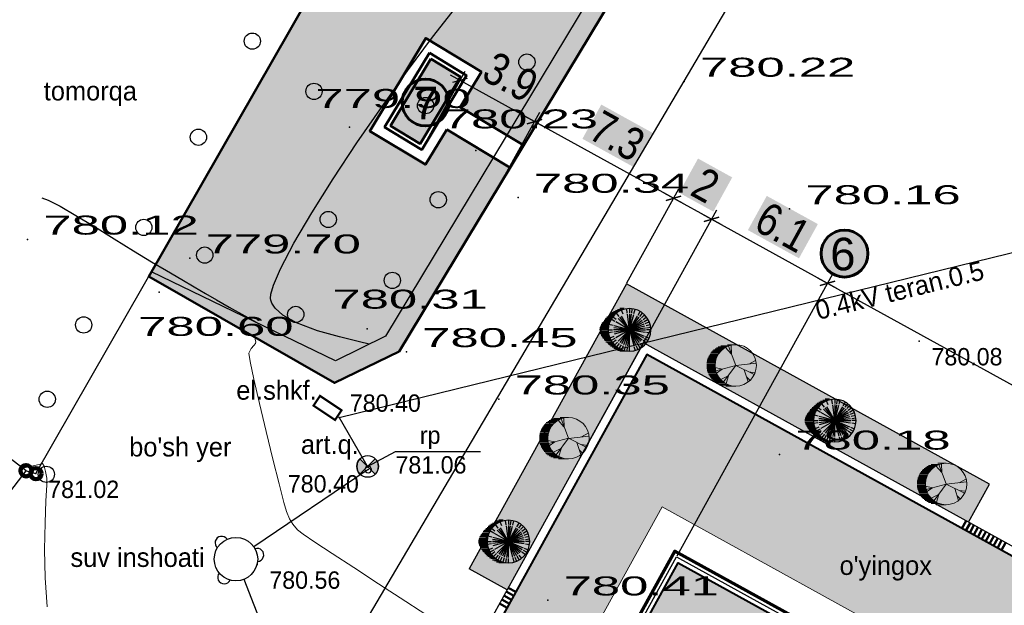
# Model space of a CAD drawing. Header units: millimetres. Extents: x -257011 to 237647566, y 2784933 to 6706507.
# Tile 323 of 451: x 9220660 to 9266027, y 5815369 to 5842347. Entities that reach past the tile are written whole.
import ezdxf

# ---------------------------------------------------------------- set-up
doc = ezdxf.new("R2010")
doc.units = ezdxf.units.MM
doc.header["$LTSCALE"] = 1000
doc.header["$PDMODE"] = 32
doc.header["$PDSIZE"] = 0.3
doc.linetypes.add('ACAD_ISO02W100', pattern=[15, 12, -3])
doc.linetypes.add('Контура низ откосов  Штриховая 0.1-0.5 - - - - - - -', pattern=[0.6, 0.1, -0.5])
for name, color, linetype in [('(002) Рамка', 7, 'Continuous'), ('(003) Пункты', 7, 'Continuous'), ('(004) Точки рельефа', 7, 'Continuous'), ('(007) Здания', 7, 'Continuous'), ('(014) Водопровод', 5, 'ИК_Водопровод -------в--------'), ('(016) Кабель', 1, 'Continuous'), ('(022) Возд. Линии', 7, 'Continuous'), ('(028) Гидротехн.', 7, 'Continuous'), ('(031) Горизонтали', 42, 'Continuous'), ('(035) Откосы', 7, 'Continuous'), ('(037) Контуры', 7, 'Continuous'), ('(038) Деревья', 7, 'Continuous'), ('(040) Ограда', 7, 'Continuous'), ('TREE', 74, 'Continuous'), ('Отметка', 7, 'Continuous'), ('Пикет', 7, 'Continuous')]:
    doc.layers.add(name, color=color, linetype=linetype)
doc.layers.add('(032) Горизонтали утолщенные', color=32, linetype='Continuous', lineweight=30)
doc.layers.add('Ф А С А Д', color=250, linetype='Continuous', lineweight=15)
doc.styles.add('ATTR', font='romans.shx', dxfattribs={"width": 0.8, "height": 0.470416})
doc.styles.add('BM-431', font='txt')
doc.styles.add('Bm431', font='txt')
doc.styles.add('D-431', font='txt', dxfattribs={"width": 2})
doc.styles.add('Roman', font='romans')
doc.styles.add('S', font='txtwr', dxfattribs={"oblique": 15})
doc.styles.get("Standard").update_dxf_attribs({"font": 'ARIALN.TTF'})
doc.styles.add('Фарход', font='ARIALN.TTF')
doc.linetypes.add('KANALIS_K', pattern='A,1,["<",Standard,S=1.8,R=0,X=-0.9,Y=-0.9],3,-1,["К",Standard,S=1.8,R=0,X=-0.9,Y=-0.9],-1,10', length=16)
doc.linetypes.add('ИК_Водопровод -------в--------', pattern='A,9,-0.6,["В",Standard,S=1.2,R=0,X=0,Y=-0.6],-1.2', length=10.8)
doc.linetypes.add('ИК_Э_КАБ_НН', pattern='A,8,-2,["<",Standard,S=1,R=0,X=0,Y=-0.5],8,[">",Standard,S=1,R=0,X=-0.5,Y=-0.5],-2', length=20)
doc.linetypes.add('ОГРАДА_V_ПРОВ', pattern='A,2.5,["v",Standard,S=1,R=0,X=0,Y=0],5,["v",Standard,S=1,R=180,X=0,Y=0],2.5', length=10)
doc.linetypes.add('ОТКОСЫ_НЕУКР', pattern='A,0.5,["|",Standard,S=1.2,R=0,X=0,Y=-1.2],1,["|",Standard,S=0.5,R=0,X=0,Y=-0.5],0.5', length=2)
doc.dimstyles.new('ISO-25$0', dxfattribs={"dimtxt": 300, "dimasz": 200, "dimexe": 100, "dimexo": 300, "dimgap": 50, "dimtad": 1, "dimdec": 0, "dimtxsty": 'Фарход', "dimblk": 'OBLIQUE', "dimcen": 250, "dimclrd": 256, "dimclrt": 250, "dimadec": 0, "dimazin": 0, "dimtfac": 1, "dimtdec": 0, "dimtmove": 0, "dimatfit": 3, "dimldrblk": 'OBLIQUE', "dimfxl": 0, "dimlwd": -1, "dimarcsym": 0})

# ---------------------------------------------------------------- blocks, each defined once
blk = doc.blocks.new('d')
at = {"layer": '(038) Деревья', "color": 30}
blk.add_ellipse((0, 0), major_axis=(0.265, 0.265), ratio=1, start_param=5.497787, end_param=11.780972, dxfattribs=at)
blk = doc.blocks.new('I00110')
h = blk.add_hatch(color=7)
edge = h.paths.add_edge_path()
edge.add_line((0, 0), (-0.707, 0.707))
edge.add_arc((0, 0), 1, 135, 225)
edge.add_line((-0.707, -0.707), (0, 0))
edge = h.paths.add_edge_path()
edge.add_line((0, 0), (0.707, -0.707))
edge.add_arc((0, 0), 1, 315, 405)
edge.add_line((0.707, 0.707), (0, 0))
at = {"color": 7}
for points in [[(0, 0), (-0.707, 0.707, 0.414214), (-0.707, -0.707)], [(0, 0), (0.707, -0.707, 0.414214), (0.707, 0.707)]]:
    blk.add_lwpolyline(points, format="xyb", close=True, dxfattribs=at)
blk.add_lwpolyline([(0.015, 0), (0.015, 0)], dxfattribs=at)
blk.add_circle((0, 0), 1)
at = {"color": 4, "linetype": 'Continuous', "style": 'S', "oblique": 15}
blk.add_attdef('G', (1.384, 0.223), '', height=2, dxfattribs=at)
at = {"color": 4, "style": 'S', "oblique": 15}
blk.add_attdef('Z', (1.476, -2.301), '', height=2, dxfattribs=at)
blk = doc.blocks.new('GFBHFXJN')
at = {"layer": '(004) Точки рельефа', "color": 7, "linetype": 'ByBlock', "lineweight": -2}
for p in [(3700530.859, -1054108.063, 780.222), (3700515.442, -1054110.164, 779.896), (3700521.265, -1054111.241, 780.226), (3700523.206, -1054113.409, 780.336), (3700535.717, -1054113.934, 780.157), (3700500.607, -1054115.335, 780.124), (3700508.081, -1054116.205, 779.704), (3700506.667, -1054117.768, 780.598), (3700516.243, -1054119.457, 780.312), (3700518.062, -1054120.519, 780.447), (3700522.317, -1054122.7, 780.352), (3700535.25, -1054125.241, 780.176), (3700524.576, -1054131.959, 780.411)]:
    blk.add_point(p, dxfattribs=at)
at = {"layer": '(007) Здания', "linetype": 'ОГРАДА_V_ПРОВ', "elevation": 781.415}
blk.add_lwpolyline([(3700500.534, -1054125.995), (3700500.99, -1054126.128), (3700529.274, -1054076.74), (3700537.987, -1054060.081), (3700533.421, -1054057.527)], dxfattribs=at)
at = {"layer": '(007) Здания', "elevation": 781.415}
blk.add_lwpolyline([(3700485.217, -1054138.341), (3700488.903, -1054141.167), (3700500.534, -1054125.995), (3700496.849, -1054123.169)], dxfattribs=at)
at = {"layer": '(014) Водопровод'}
for points, elevation in [([(3700516.297, -1054125.944), (3700511.034, -1054129.506)], 780.404), ([(3700510.57, -1054130.997), (3700513.232, -1054137.81), (3700555.947, -1054166.209), (3700590.729, -1054184.578), (3700594.108, -1054183.039)], 780.555)]:
    blk.add_lwpolyline(points, dxfattribs=dict(at, elevation=elevation))
at = {"layer": '(014) Водопровод', "color": 0, "linetype": 'ByBlock'}
blk.add_circle((3700510.206, -1054130.066), 1, dxfattribs=at)
for centre, start, end in [((3700509.542, -1054129.318), 32.944, 230.1979), ((3700511.187, -1054129.872), 272.5668, 109.8206), ((3700509.664, -1054130.906), 138.5458, 335.7996)]:
    blk.add_arc(centre, 0.3, start, end, dxfattribs=at)
at = {"layer": '(016) Кабель', "linetype": 'ИК_Э_КАБ_НН', "elevation": 780.402}
for points in [[(3700514.963, -1054123.541), (3700592.816, -1054104.47), (3700593.736, -1054103.175)], [(3700514.963, -1054123.541), (3700516.284, -1054125.823)]]:
    blk.add_lwpolyline(points, dxfattribs=at)
at = {"layer": '(016) Кабель', "color": 0, "const_width": 0.1}
blk.add_lwpolyline([(3700514.771, -1054123.658), (3700513.779, -1054122.996), (3700514.078, -1054122.548), (3700515.07, -1054123.21)], close=True, dxfattribs=at)
at = {"layer": '(022) Возд. Линии', "color": 0, "elevation": 780.404, "flags": 128}
blk.add_lwpolyline([(3700516.272, -1054125.796), (3700517.558, -1054125.107), (3700521.474, -1054125.107)], dxfattribs=at)
at = {"layer": '(031) Горизонтали', "color": 42, "linetype": 'Continuous', "lineweight": 0}
for points, elevation in [([(3700511.075, -1054119.847), (3700511.108, -1054120.018), (3700511.114, -1054120.056), (3700511.101, -1054120.127), (3700511.034, -1054120.226), (3700510.908, -1054120.364), (3700510.801, -1054120.585), (3700510.859, -1054120.958), (3700511.035, -1054121.78), (3700511.292, -1054122.903), (3700511.596, -1054124.181), (3700511.908, -1054125.464), (3700512.194, -1054126.606), (3700512.416, -1054127.459), (3700512.539, -1054127.876), (3700512.676, -1054128.204), (3700512.818, -1054128.453), (3700513.043, -1054128.719), (3700513.294, -1054128.911), (3700513.84, -1054129.284), (3700514.634, -1054129.81), (3700515.629, -1054130.46), (3700516.778, -1054131.208), (3700518.034, -1054132.023), (3700519.35, -1054132.879)], 780.5), ([(3700500.373, -1054125.872), (3700501.143, -1054125.704), (3700501.293, -1054125.663), (3700501.372, -1054125.785), (3700501.433, -1054126.033), (3700501.491, -1054126.334), (3700501.487, -1054126.663), (3700501.45, -1054127.384), (3700501.407, -1054128.401), (3700501.385, -1054129.617), (3700501.409, -1054130.936), (3700501.506, -1054132.262)], 781)]:
    blk.add_lwpolyline(points, dxfattribs=dict(at, elevation=elevation))
at = {"layer": '(032) Горизонтали утолщенные', "color": 32, "linetype": 'Continuous', "lineweight": 30, "elevation": 780}
for points in [[(3700516.34, -1054120.171), (3700515.899, -1054120.052), (3700514.982, -1054119.828), (3700513.963, -1054119.547), (3700512.995, -1054119.186), (3700512.358, -1054118.827), (3700512.013, -1054118.509), (3700511.864, -1054118.272), (3700511.817, -1054118.145), (3700511.804, -1054118.067), (3700511.819, -1054117.863), (3700511.935, -1054117.445), (3700512.252, -1054116.7), (3700512.872, -1054115.515), (3700513.699, -1054114.109), (3700514.684, -1054112.545), (3700515.78, -1054110.89), (3700516.94, -1054109.209), (3700518.116, -1054107.567), (3700519.262, -1054106.028), (3700520.33, -1054104.658)], [(3700501.258, -1054113.422), (3700501.555, -1054113.527), (3700502.101, -1054113.814), (3700502.831, -1054114.237), (3700503.681, -1054114.75), (3700504.587, -1054115.307), (3700505.486, -1054115.861), (3700506.311, -1054116.367), (3700507.001, -1054116.777), (3700507.711, -1054117.191), (3700508.287, -1054117.53), (3700508.797, -1054117.83), (3700509.309, -1054118.126), (3700509.89, -1054118.456), (3700510.608, -1054118.855), (3700511.243, -1054119.219)]]:
    blk.add_lwpolyline(points, dxfattribs=at)
at = {"layer": '(035) Откосы', "linetype": 'ОТКОСЫ_НЕУКР', "elevation": 781.415}
blk.add_lwpolyline([(3700528.318, -1054078.408), (3700536.964, -1054082.592), (3700538.71, -1054085.307), (3700535.743, -1054090.627), (3700517.722, -1054120.495), (3700514.752, -1054121.953), (3700506.19, -1054117.049)], dxfattribs=at)
at = {"layer": '(035) Откосы', "linetype": 'Контура низ откосов  Штриховая 0.1-0.5 - - - - - - -', "elevation": 781.415}
blk.add_lwpolyline([(3700527.926, -1054079.218), (3700536.344, -1054083.292), (3700537.661, -1054085.34), (3700534.965, -1054090.175), (3700517.088, -1054119.803), (3700514.785, -1054120.934), (3700506.314, -1054116.831)], dxfattribs=at)
at = {"layer": '(037) Контуры', "linetype": 'Контура низ откосов  Штриховая 0.1-0.5 - - - - - - -'}
blk.add_lwpolyline([(3700538.266, -1054095.461), (3700513.688, -1054137.135), (3700545.75, -1054156.045), (3700570.329, -1054114.371)], close=True, dxfattribs=at)
at = {"color": 3, "linetype": 'Continuous'}
for start, end in [(0, 180), (180, 0)]:
    blk.add_arc((3700516.297, -1054125.944, 780.404), 0.15, start, end, dxfattribs=at)
at = {"layer": 'Пикет', "color": 7}
for p in [(3700541.69, -1054120.02, 780.084), (3700514.963, -1054123.541, 780.402), (3700516.284, -1054125.823, 781.059), (3700516.297, -1054125.944, 780.404), (3700500.99, -1054126.128, 781.023), (3700511.179, -1054130.309, 780.555)]:
    blk.add_point(p, dxfattribs=at)
at = {"layer": '(003) Пункты', "xscale": 0.5, "yscale": 0.5, "zscale": 0.5}
blk.add_blockref('I00110', (3700516.273, -1054125.795, 780.404), dxfattribs=at)
at = {"layer": '(038) Деревья', "color": 116, "linetype": 'Continuous'}
for p in [(3700510.958, -1054106.205), (3700523.609, -1054107.171), (3700513.8, -1054108.519), (3700518.941, -1054109.175), (3700508.476, -1054110.632), (3700519.525, -1054113.511), (3700514.456, -1054114.421), (3700505.96, -1054114.786), (3700508.768, -1054116.061), (3700517.41, -1054117.227), (3700512.961, -1054118.794), (3700503.188, -1054119.278), (3700501.51, -1054122.703), (3700501.467, -1054126.16)]:
    blk.add_blockref('d', p, dxfattribs=at)
at = {"layer": '(004) Точки рельефа', "linetype": 'ByBlock', "char_height": 0.875, "attachment_point": 4, "style": 'D-431'}
for s, insert in [('780.22', (3700531.584, -1054107.413, 780.222)), ('779.90', (3700513.868, -1054108.852, -0.104)), ('780.23', (3700519.731, -1054109.793, 780.226)), ('780.34', (3700523.931, -1054112.759, 780.336)), ('780.16', (3700536.442, -1054113.284, 780.157)), ('780.12', (3700501.332, -1054114.685, 780.124)), ('779.70', (3700508.806, -1054115.555, 779.704)), ('780.31', (3700514.651, -1054118.097, 780.312)), ('780.60', (3700505.7, -1054119.352, 780.598)), ('780.45', (3700518.787, -1054119.869, 780.447)), ('780.35', (3700523.042, -1054122.05, 780.352)), ('780.18', (3700535.975, -1054124.591, 780.176)), ('780.41', (3700525.301, -1054131.309, 780.411))]:
    blk.add_mtext(s, dxfattribs=dict(at, insert=insert))
at = {"layer": '(016) Кабель', "color": 0, "linetype": 'Continuous', "style": 'BM-431'}
blk.add_text(' 0.4kV teran.0.5', height=0.875, rotation=13.7457, dxfattribs=at).set_placement((3700536.716, -1054119.128))
at = {"layer": '(016) Кабель', "color": 0, "style": 'BM-431'}
blk.add_text('el.shkf.', height=0.875, dxfattribs=at).set_placement((3700510.22, -1054122.723))
at = {"layer": '(028) Гидротехн.', "color": 0, "linetype": 'Continuous', "style": 'Bm431'}
for s, p in [('art.q.', (3700513.199, -1054125.22, 780.404)), ('suv inshoati', (3700502.58, -1054130.426, 780.404))]:
    blk.add_text(s, height=0.875, dxfattribs=at).set_placement(p)
at = {"layer": '(037) Контуры', "color": 0, "linetype": 'ByBlock', "style": 'BM-431'}
for s, p in [('tomorqa', (3700501.35, -1054108.936)), ("bo'sh yer", (3700505.286, -1054125.337)), ("o'yingox", (3700538.017, -1054130.795))]:
    blk.add_text(s, height=0.875, dxfattribs=at).set_placement(p)
at = {"layer": 'Отметка', "style": 'D-431'}
for s, p in [('780.08', (3700542.252, -1054121.142, 780.084)), ('780.40', (3700515.45, -1054123.279, 780.402)), ('rp', (3700518.678, -1054124.757, 0.655)), ('781.06', (3700517.554, -1054126.124, 0.655)), ('781.02', (3700501.553, -1054127.251, 781.023)), ('780.40', (3700512.594, -1054126.998, 780.404)), ('780.56', (3700511.742, -1054131.432, 780.555))]:
    blk.add_text(s, height=0.8, dxfattribs=at).set_placement(p)
blk = doc.blocks.new('17')
at = {"layer": 'TREE', "color": 68, "lineweight": 20, "true_color": 0x306100}
for p, q in [((16375547, 10777897), (16376284, 10777897)), ((16375547, 10776055), (16376189, 10777778)), ((16375932, 10777072), (16375955, 10777838)), ((16375943, 10777072), (16376470, 10777658)), ((16376140, 10777805), (16376884, 10777805)), ((16376347, 10777713), (16377104, 10777713)), ((16376516, 10777620), (16377265, 10777620)), ((16376661, 10777528), (16377389, 10777528)), ((16376767, 10777436), (16377515, 10777436)), ((16376865, 10777344), (16377610, 10777344)), ((16376947, 10777252), (16377692, 10777252)), ((16377022, 10777160), (16377766, 10777160)), ((16377829, 10777068), (16377084, 10777068)), ((16377151, 10776976), (16377888, 10776976)), ((16377190, 10776884), (16377939, 10776884)), ((16377982, 10776792), (16377237, 10776792)), ((16375545, 10776036), (16373730, 10776246)), ((16374374, 10776171), (16373777, 10776487)), ((16375545, 10776051), (16373917, 10775240)), ((16375545, 10776051), (16377325, 10775571)), ((16375545, 10776051), (16376623, 10774580)), ((16378017, 10776699), (16377272, 10776699)), ((16377304, 10776607), (16378052, 10776607)), ((16378077, 10776515), (16377335, 10776515)), ((16377355, 10776423), (16378098, 10776423)), ((16378111, 10776331), (16377369, 10776331)), ((16377378, 10775870), (16378127, 10775870)), ((16377381, 10776239), (16378126, 10776239)), ((16378126, 10776147), (16377386, 10776147)), ((16378126, 10775963), (16377390, 10775963)), ((16377394, 10776055), (16378126, 10776055)), ((16374386, 10775481), (16373835, 10775406)), ((16374561, 10775000), (16374292, 10774730)), ((16374784, 10775661), (16374433, 10774595)), ((16376201, 10775120), (16376400, 10774445)), ((16376213, 10775135), (16376868, 10774805)), ((16376751, 10775721), (16377384, 10775856)), ((16376763, 10775721), (16377255, 10775376)), ((16377829, 10775042), (16377088, 10775042)), ((16377147, 10775134), (16377884, 10775134)), ((16377939, 10775226), (16377198, 10775226)), ((16377237, 10775318), (16377982, 10775318)), ((16378017, 10775410), (16377276, 10775410)), ((16377308, 10775502), (16378050, 10775502)), ((16378080, 10775594), (16377327, 10775594)), ((16377351, 10775686), (16378099, 10775686)), ((16378115, 10775778), (16377370, 10775778)), ((16375547, 10774213), (16376438, 10774213)), ((16376888, 10774305), (16376124, 10774305)), ((16376376, 10774397), (16377108, 10774397)), ((16377265, 10774489), (16376512, 10774489)), ((16376652, 10774581), (16377414, 10774581)), ((16377515, 10774673), (16376763, 10774673)), ((16376861, 10774765), (16377610, 10774765)), ((16377696, 10774857), (16376947, 10774857)), ((16377022, 10774949), (16377766, 10774949))]:
    blk.add_line(p, q, dxfattribs=at)
blk.add_circle((16375547, 10776055), 1842, dxfattribs=at)
at = {"layer": 'TREE', "color": 68, "lineweight": 20, "true_color": 0x306100, "style": 'ATTR', "width": 0.8, "flags": 9}
blk.add_attdef('ESTCODE', (16375545, 10776051), '', height=21.5, dxfattribs=at)
blk = doc.blocks.new('16')
h = blk.add_hatch(color=256)
h.dxf.hatch_style = 1
h.set_gradient(color1=(153, 204, 102), one_color=1, tint=1, name='SPHERICAL')
h.paths.add_polyline_path([(16382639, 10776741, 1), (16386324, 10776741, 1)])
blk.add_circle((16384481, 10776741), 1842)
at = {"layer": 'TREE'}
for p, q in [((16383442, 10777780), (16383179, 10778043)), ((16383584, 10777909), (16383360, 10778202)), ((16383746, 10778014), (16383560, 10778336)), ((16384481, 10776741), (16383791, 10777937)), ((16384102, 10778156), (16384005, 10778520)), ((16384481, 10776741), (16384124, 10778075)), ((16384290, 10778196), (16384241, 10778567)), ((16384481, 10776741), (16384302, 10778103)), ((16384481, 10778583), (16384481, 10778214)), ((16384481, 10778122), (16384481, 10776741)), ((16384481, 10776741), (16384661, 10778103)), ((16384481, 10776741), (16385172, 10777937)), ((16384673, 10778196), (16384722, 10778567)), ((16384938, 10778583), (16385310, 10778583)), ((16385044, 10778100), (16385186, 10778442)), ((16385074, 10778491), (16385524, 10778491)), ((16385282, 10778398), (16385700, 10778398)), ((16385378, 10777909), (16385603, 10778202)), ((16385450, 10778306), (16385862, 10778306)), ((16385595, 10778214), (16385999, 10778214)), ((16385701, 10778122), (16386115, 10778122)), ((16385799, 10778030), (16386226, 10778030)), ((16385881, 10777938), (16386324, 10777938)), ((16383056, 10777122), (16382702, 10777217)), ((16383119, 10777305), (16382780, 10777445)), ((16383208, 10777476), (16382886, 10777662)), ((16383317, 10777634), (16383020, 10777862)), ((16384481, 10776741), (16383147, 10777098)), ((16384481, 10776741), (16383207, 10777268)), ((16384481, 10776741), (16383285, 10777431)), ((16384481, 10776741), (16383384, 10777583)), ((16384481, 10776741), (16383504, 10777717)), ((16384481, 10776741), (16383643, 10777834)), ((16384481, 10776741), (16385320, 10777834)), ((16384481, 10776741), (16385458, 10777717)), ((16384481, 10776741), (16385678, 10777431)), ((16384481, 10776741), (16385816, 10777098)), ((16385646, 10777634), (16385943, 10777862)), ((16385755, 10777476), (16386077, 10777662)), ((16385907, 10777122), (16386261, 10777217)), ((16385956, 10777846), (16386436, 10777846)), ((16386517, 10777754), (16386019, 10777754)), ((16386085, 10777662), (16386598, 10777662)), ((16386124, 10777569), (16386671, 10777569)), ((16386744, 10777477), (16386171, 10777477)), ((16386812, 10777385), (16386207, 10777385)), ((16386238, 10777293), (16386872, 10777293)), ((16386924, 10777201), (16386269, 10777201)), ((16386289, 10777109), (16386975, 10777109)), ((16382639, 10776741), (16383008, 10776741)), ((16383020, 10776933), (16382655, 10776981)), ((16383020, 10776548), (16382655, 10776500)), ((16384481, 10776741), (16383100, 10776741)), ((16384481, 10776741), (16383114, 10776920)), ((16384481, 10776741), (16383114, 10776561)), ((16384481, 10776741), (16383207, 10776213)), ((16384481, 10776741), (16383285, 10776050)), ((16384481, 10776741), (16383384, 10775898)), ((16384481, 10776741), (16383504, 10775764)), ((16384481, 10776741), (16383643, 10775648)), ((16384481, 10776741), (16383791, 10775544)), ((16384481, 10776741), (16383956, 10775471)), ((16384481, 10776741), (16384124, 10775406)), ((16384481, 10776741), (16385848, 10776920)), ((16384481, 10776741), (16385863, 10776741)), ((16384481, 10776741), (16385458, 10775764)), ((16384481, 10776741), (16385816, 10776383)), ((16384481, 10776741), (16385678, 10776050)), ((16384481, 10776741), (16385848, 10776561)), ((16384481, 10776741), (16385320, 10775648)), ((16384481, 10776741), (16385172, 10775544)), ((16384481, 10776741), (16384839, 10775406)), ((16384481, 10776741), (16385007, 10775471)), ((16384481, 10776741), (16384661, 10775378)), ((16384481, 10775359), (16384481, 10776741)), ((16385942, 10776548), (16386308, 10776500)), ((16386324, 10776741), (16385955, 10776741)), ((16386928, 10776280), (16386262, 10776280)), ((16386285, 10776372), (16386975, 10776372)), ((16387013, 10777017), (16386304, 10777017)), ((16387005, 10776464), (16386305, 10776464)), ((16386313, 10776556), (16387035, 10776556)), ((16386316, 10776925), (16387043, 10776925)), ((16387056, 10776833), (16386320, 10776833)), ((16387056, 10776648), (16386324, 10776648)), ((16386328, 10776741), (16387065, 10776741)), ((16383119, 10776176), (16382780, 10776036)), ((16383208, 10776005), (16382886, 10775819)), ((16383317, 10775847), (16383020, 10775619)), ((16383584, 10775572), (16383360, 10775279)), ((16383746, 10775467), (16383560, 10775145)), ((16383918, 10775381), (16383776, 10775039)), ((16385044, 10775381), (16385186, 10775039)), ((16385217, 10775467), (16385402, 10775145)), ((16385378, 10775572), (16385603, 10775279)), ((16385521, 10775701), (16385784, 10775438)), ((16385646, 10775847), (16385943, 10775619)), ((16385755, 10776005), (16386077, 10775819)), ((16385795, 10775451), (16386230, 10775451)), ((16385844, 10776176), (16386183, 10776036)), ((16386333, 10775543), (16385881, 10775543)), ((16385956, 10775635), (16386427, 10775635)), ((16386517, 10775727), (16386023, 10775727)), ((16386081, 10775819), (16386603, 10775819)), ((16386680, 10775912), (16386132, 10775912)), ((16386171, 10776004), (16386744, 10776004)), ((16386812, 10776096), (16386211, 10776096)), ((16386242, 10776188), (16386872, 10776188)), ((16384102, 10775325), (16384005, 10774961)), ((16384481, 10774898), (16384481, 10775267)), ((16384673, 10775285), (16384722, 10774914)), ((16384861, 10775325), (16384958, 10774961)), ((16384868, 10774898), (16385306, 10774898)), ((16385511, 10774991), (16385058, 10774991)), ((16385310, 10775083), (16385695, 10775083)), ((16385849, 10775175), (16385446, 10775175)), ((16385587, 10775267), (16385995, 10775267)), ((16386119, 10775359), (16385697, 10775359))]:
    blk.add_line(p, q, dxfattribs=at)
at = {"layer": 'TREE', "style": 'ATTR', "width": 0.8, "flags": 9}
blk.add_attdef('ESTCODE', (16384481, 10776741), '', height=21.5, dxfattribs=at)
blk = doc.blocks.new('_Oblique')
at = {"color": 0, "linetype": 'ByBlock', "lineweight": -2}
blk.add_line((-0.5, -0.5), (0.5, 0.5), dxfattribs=at)
blk = doc.blocks.new('*D1742')
at = {"color": 5, "linetype": 'KANALIS_K', "lineweight": -2, "ltscale": 1000, "transparency": 16777216}
for p, q in [((9250948, 5817642), (9258120, 5830638)), ((9273711, 5805080), (9280883, 5818076))]:
    blk.add_line(p, q, dxfattribs=at)
at = {"color": 5, "linetype": 'KANALIS_K', "ltscale": 1000, "transparency": 16777216}
blk.add_line((9281080, 5817396), (9257441, 5830442), dxfattribs=at)
at = {"layer": 'Defpoints', "color": 0, "linetype": 'KANALIS_K', "lineweight": 50, "ltscale": 1000, "transparency": 16777216}
for p in [(9257878, 5830201), (9250924, 5817599), (9273687, 5805036)]:
    blk.add_point(p, dxfattribs=at)
at = {"color": 5, "linetype": 'KANALIS_K', "ltscale": 1000, "transparency": 16777216, "xscale": 500, "yscale": 500, "zscale": 500}
for p, rotation in [((9257878, 5830201), 151.1064887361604), ((9280642, 5817638), 331.1064887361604)]:
    blk.add_blockref('_Oblique', p, dxfattribs=dict(at, rotation=rotation))
at = {"color": 5, "linetype": 'KANALIS_K', "ltscale": 1000, "transparency": 16777216, "insert": (9269872, 5825027), "char_height": 1500, "attachment_point": 5, "rotation": 331.1065, "style": 'Фарход', "bg_fill": 1, "box_fill_scale": 1.1, "bg_fill_color": 255, "bg_fill_transparency": 0}
blk.add_mtext('26.0', dxfattribs=at)
blk = doc.blocks.new('*D1743')
at = {"color": 5, "linetype": 'KANALIS_K', "lineweight": -2, "ltscale": 1000, "transparency": 16777216}
for p, q in [((9246450, 5822117), (9252779, 5833586)), ((9250948, 5817642), (9258120, 5830638))]:
    blk.add_line(p, q, dxfattribs=at)
at = {"color": 5, "linetype": 'KANALIS_K', "ltscale": 1000, "transparency": 16777216}
blk.add_line((9258316, 5829959), (9252100, 5833390), dxfattribs=at)
at = {"layer": 'Defpoints', "color": 0, "linetype": 'KANALIS_K', "lineweight": 50, "ltscale": 1000, "transparency": 16777216}
for p in [(9252538, 5833148), (9246426, 5822073), (9250924, 5817599)]:
    blk.add_point(p, dxfattribs=at)
at = {"color": 5, "linetype": 'KANALIS_K', "ltscale": 1000, "transparency": 16777216, "xscale": 500, "yscale": 500, "zscale": 500}
for p, rotation in [((9252538, 5833148), 151.1064887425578), ((9257878, 5830201), 331.1064887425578)]:
    blk.add_blockref('_Oblique', p, dxfattribs=dict(at, rotation=rotation))
at = {"color": 5, "linetype": 'KANALIS_K', "ltscale": 1000, "transparency": 16777216, "insert": (9255820, 5832783), "char_height": 1500, "attachment_point": 5, "rotation": 331.1065, "style": 'Фарход', "bg_fill": 1, "box_fill_scale": 1.1, "bg_fill_color": 255, "bg_fill_transparency": 0}
blk.add_mtext('6.1', dxfattribs=at)
blk = doc.blocks.new('рпрннгго')
at = {"color": 0, "lineweight": 0}
for p, q in [((-1326712, -929562), (-1326712, -933162)), ((-1337212, -929612), (-1337212, -930912)), ((-1337212, -929612), (-1330912, -929612)), ((-1330912, -929612), (-1330912, -933162)), ((-1337212, -930912), (-1330912, -930912)), ((-1326712, -932262), (-1330912, -932262)), ((-1326712, -932562), (-1330912, -932562)), ((-1326712, -932862), (-1330912, -932862)), ((-1326712, -933162), (-1330912, -933162))]:
    blk.add_line(p, q, dxfattribs=at)
at = {"lineweight": 50, "ltscale": 1000}
blk.add_lwpolyline([(-1330912, -929562), (-1326712, -929562), (-1326712, -931262), (-1330912, -931262)], close=True, dxfattribs=at)
at = {"color": 0, "linetype": 'ACAD_ISO02W100', "lineweight": 0, "ltscale": 20}
blk.add_lwpolyline([(-1337212, -929612), (-1330918, -930241), (-1337212, -930912)], dxfattribs=at)
blk = doc.blocks.new('drhgt')
at = {"layer": '(002) Рамка', "lineweight": 60, "ltscale": 1000}
blk.add_lwpolyline([(3546716, -1150677), (3573116, -1150677), (3573116, -1166677), (3546716, -1166677)], close=True, dxfattribs=at)
at = {"layer": '(002) Рамка', "color": 1, "lineweight": 30, "ltscale": 1000}
blk.add_lwpolyline([(3546916, -1150877), (3572916, -1150877), (3572916, -1166477), (3546916, -1166477)], close=True, dxfattribs=at)
at = {"layer": '(002) Рамка', "lineweight": 40, "ltscale": 1000}
blk.add_lwpolyline([(3547116, -1151077), (3572716, -1151077), (3572716, -1166277), (3547116, -1166277)], close=True, dxfattribs=at)
at = {"color": 0}
blk.add_line((3545216, -1153277), (3545216, -1157777), dxfattribs=at)
for points in [[(3545216, -1153277), (3545946, -1157777), (3546716, -1153277)], [(3545216, -1153277), (3546716, -1153277)]]:
    blk.add_lwpolyline(points, dxfattribs=at)
at = {"lineweight": 50, "ltscale": 1000}
for points in [[(3575338, -1157102), (3573113, -1157102), (3573113, -1159102), (3575338, -1159102)], [(3545216, -1159577), (3545216, -1157777), (3546716, -1157777), (3546716, -1159577)], [(3560316, -1168377), (3556116, -1168377), (3556116, -1166677), (3560316, -1166677)]]:
    blk.add_lwpolyline(points, close=True, dxfattribs=at)
at = {"lineweight": 0}
blk.add_blockref('рпрннгго', (4887028, -237115), dxfattribs=at)
blk = doc.blocks.new('*D1748')
at = {"color": 5, "linetype": 'KANALIS_K', "lineweight": -2, "ltscale": 1000, "transparency": 16777216}
for p, q in [((9248640, 5830224), (9251028, 5834552)), ((9246450, 5822117), (9252779, 5833586))]:
    blk.add_line(p, q, dxfattribs=at)
at = {"color": 5, "linetype": 'KANALIS_K', "ltscale": 1000, "transparency": 16777216}
blk.add_line((9252975, 5832906), (9250349, 5834356), dxfattribs=at)
at = {"layer": 'Defpoints', "color": 0, "linetype": 'KANALIS_K', "lineweight": 50, "ltscale": 1000, "transparency": 16777216}
for p in [(9250787, 5834114), (9248616, 5830181, 780195), (9246426, 5822073)]:
    blk.add_point(p, dxfattribs=at)
at = {"color": 5, "linetype": 'KANALIS_K', "ltscale": 1000, "transparency": 16777216, "xscale": 500, "yscale": 500, "zscale": 500}
for p, rotation in [((9250787, 5834114), 151.1064887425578), ((9252538, 5833148), 331.1064887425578)]:
    blk.add_blockref('_Oblique', p, dxfattribs=dict(at, rotation=rotation))
at = {"color": 5, "linetype": 'KANALIS_K', "ltscale": 1000, "transparency": 16777216, "insert": (9252268, 5834728), "char_height": 1500, "attachment_point": 5, "rotation": 331.1065, "style": 'Фарход', "bg_fill": 1, "box_fill_scale": 1.1, "bg_fill_color": 255, "bg_fill_transparency": 0}
blk.add_mtext('2', dxfattribs=at)
blk = doc.blocks.new('*D1749')
at = {"color": 5, "linetype": 'KANALIS_K', "lineweight": -2, "ltscale": 1000, "transparency": 16777216}
for p, q in [((9242861, 5834894), (9244623, 5838087)), ((9248640, 5830224), (9251028, 5834552))]:
    blk.add_line(p, q, dxfattribs=at)
at = {"color": 5, "linetype": 'KANALIS_K', "ltscale": 1000, "transparency": 16777216}
blk.add_line((9251224, 5833873), (9243944, 5837891), dxfattribs=at)
at = {"layer": 'Defpoints', "color": 0, "linetype": 'KANALIS_K', "lineweight": 50, "ltscale": 1000, "transparency": 16777216}
for p in [(9244382, 5837649), (9242837, 5834851, 781415), (9248616, 5830181, 780195)]:
    blk.add_point(p, dxfattribs=at)
at = {"color": 5, "linetype": 'KANALIS_K', "ltscale": 1000, "transparency": 16777216, "xscale": 500, "yscale": 500, "zscale": 500}
for p, rotation in [((9244382, 5837649), 151.1064887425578), ((9250787, 5834114), 331.1064887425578)]:
    blk.add_blockref('_Oblique', p, dxfattribs=dict(at, rotation=rotation))
at = {"color": 5, "linetype": 'KANALIS_K', "ltscale": 1000, "transparency": 16777216, "insert": (9248196, 5836990), "char_height": 1500, "attachment_point": 5, "rotation": 331.1065, "style": 'Фарход', "bg_fill": 1, "box_fill_scale": 1.1, "bg_fill_color": 255, "bg_fill_transparency": 0}
blk.add_mtext('7.3', dxfattribs=at)
blk = doc.blocks.new('*D1750')
at = {"color": 5, "linetype": 'KANALIS_K', "lineweight": -2, "ltscale": 1000, "transparency": 16777216}
for p, q in [((9239209, 5836399), (9241187, 5839983)), ((9242861, 5834894), (9244623, 5838087))]:
    blk.add_line(p, q, dxfattribs=at)
at = {"color": 5, "linetype": 'KANALIS_K', "ltscale": 1000, "transparency": 16777216}
blk.add_line((9244819, 5837408), (9240508, 5839787), dxfattribs=at)
at = {"layer": 'Defpoints', "color": 0, "linetype": 'KANALIS_K', "lineweight": 50, "ltscale": 1000, "transparency": 16777216}
for p in [(9240945, 5839546), (9239185, 5836355, 1562830), (9242837, 5834851, 781415)]:
    blk.add_point(p, dxfattribs=at)
at = {"color": 5, "linetype": 'KANALIS_K', "ltscale": 1000, "transparency": 16777216, "xscale": 500, "yscale": 500, "zscale": 500}
for p, rotation in [((9240945, 5839546), 151.1064887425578), ((9244382, 5837649), 331.1064887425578)]:
    blk.add_blockref('_Oblique', p, dxfattribs=dict(at, rotation=rotation))
at = {"color": 5, "linetype": 'KANALIS_K', "ltscale": 1000, "transparency": 16777216, "insert": (9243275, 5839706), "char_height": 1500, "attachment_point": 5, "rotation": 331.1065, "style": 'Фарход', "bg_fill": 1, "box_fill_scale": 1.1, "bg_fill_color": 255, "bg_fill_transparency": 0}
blk.add_mtext('3.9', dxfattribs=at)

msp = doc.modelspace()

# ---------------------------------------------------------------- hatches: boundary and pattern name
at = {"layer": '(040) Ограда', "linetype": 'KANALIS_K', "ltscale": 1000}
h = msp.add_hatch(color=256, dxfattribs=at)
h.set_gradient(color1=(255, 0, 0), color2=(255, 0, 0), tint=0.41, name='INVSPHERICAL')
h.paths.add_polyline_path([(9237746.843, 5837456.581), (9239116.798, 5836630.007), (9240976.588, 5839712.405), (9239606.633, 5840538.979)])
h = msp.add_hatch(color=256, dxfattribs=at)
h.set_gradient(color1=(255, 0, 0), color2=(255, 0, 0), tint=0.41, name='INVSPHERICAL')
h.paths.add_polyline_path([(9243657.689, 5804018.935), (9266071.49, 5791649.164), (9273415.367, 5804957.337), (9251002.074, 5817326.828)])
at = {"lineweight": 50}
h = msp.add_hatch(color=1, dxfattribs=at)
h.set_gradient(color1=(255, 255, 255), one_color=1, tint=1)
h.paths.add_polyline_path([(9240438.294, 5838531.684, 1), (9238276.948, 5838531.684, 1)])
h = msp.add_hatch(color=1, dxfattribs=at)
h.set_gradient(color1=(255, 255, 255), one_color=1, tint=1)
h.paths.add_polyline_path([(9257582.342, 5831572.617, 1), (9259743.688, 5831572.617, 1)])
at = {"ltscale": 1000}
h = msp.add_hatch(dxfattribs=at)
h.set_pattern_fill('AR-SAND', color=252, scale=15, angle=266, style=0)
h.set_pattern_definition([(303.5, (5740270.4, 6759793.1), (734.005765, -27.26761), [0, -579.12, 0, -647.7, 0, -619.125]), (273.5, (5740270.4, 6759793.1), (1025.5827, -747.6472), [0, -312.42, 0, -521.97, 0, -200.025]), (233.5, (5740303.1, 6760260.6), (-80.61473, -1183.74871), [0, -190.5, 0, -685.8, 0, -895.35]), (223.5, (5740303.1, 6760260.6), (253.6849, -1165.87085), [0, -95.25, 0, -449.58, 0, -514.35])])
h.paths.add_polyline_path([(9249557.302, 5826919.614), (9236414.736, 5803105.523), (9249130.723, 5796089.351), (9250181.4, 5795509.629), (9295063.259, 5770745.616), (9296745.893, 5773617.048), (9297892.544, 5775573.195), (9271868.383, 5789935.459), (9278601.237, 5802125.441), (9280262.508, 5801207.876), (9283973.173, 5807926.118)])
h.paths.add_polyline_path([(9275996.902, 5805702.775), (9266816.421, 5789067.909), (9241076.154, 5803273.497), (9250256.636, 5819908.362)], flags=16)
at = {"layer": 'Ф А С А Д', "linetype": 'KANALIS_K', "ltscale": 1000}
h = msp.add_hatch(dxfattribs=at)
h.set_pattern_fill('CROSS', color=92, scale=40, angle=95)
h.set_pattern_definition([(95, (5510715.46, 6955842.8), (-275.171012, 230.895895), [127, -381]), (185, (5510773.18, 6955911.58), (-230.895895, -275.171012), [127, -381])])
h.paths.add_polyline_path([(9247318.184, 5866644), (9226609.601, 5830514.192), (9235172.503, 5825610.477), (9238142.035, 5827068.768), (9243251.35, 5835536.897), (9240336.083, 5837295.847), (9239354.527, 5835669.026), (9236785.862, 5837218.851), (9239368.904, 5841499.96), (9241937.569, 5839950.135), (9240956.013, 5838323.313), (9243871.281, 5836564.363), (9254698.036, 5854508.522), (9290748.917, 5833192.293), (9292153.458, 5835331.314), (9256040.478, 5856733.472), (9259130.011, 5862256.404), (9257383.949, 5864971.64), (9248738.419, 5869155.689)])
h = msp.add_hatch(dxfattribs=at)
h.set_pattern_fill('CROSS', color=92, scale=40, angle=95)
h.set_pattern_definition([(95, (5532637.73, 7198344.65), (-275.171012, 230.895895), [127, -381]), (185, (5532695.45, 7198413.44), (-230.895895, -275.171012), [127, -381])])
h.paths.add_polyline_path([(9241367.947, 5817047.711), (9243118.985, 5816081.345), (9249400.367, 5827463.095), (9264372.254, 5819200.382), (9265338.621, 5820951.42), (9248615.695, 5830180.5)])

# ---------------------------------------------------------------- linework, layer by layer
at = {"layer": '(002) Рамка', "lineweight": 30, "ltscale": 1000}
for p, q in [((9264372.254, 5819200.382, 780195), (9265338.621, 5820951.42, 780195)), ((9243118.985, 5816081.345, 780195), (9241367.947, 5817047.711, 780195))]:
    msp.add_line(p, q, dxfattribs=at)
at = {"layer": '(002) Рамка', "color": 1, "lineweight": 5, "ltscale": 1000, "elevation": 780349}
msp.add_lwpolyline([(9404471.6, 5805197.536), (9258406.766, 5887482.847), (9248738.419, 5869155.689), (9226609.601, 5830514.192), (9221410.372, 5821435.261), (9220954.305, 5821568.27), (9209322.841, 5806396.628), (9247258.171, 5716103.561), (9256295.782, 5716061.638), (9270274.537, 5732218.558), (9281857.682, 5740963.643), (9288550.33, 5743258.771), (9298033.956, 5759271.032), (9361540.967, 5721312.937), (9404000.571, 5797714.765), (9401247.728, 5799153.602), (9404471.6, 5805197.536)], dxfattribs=at)
at = {"layer": '(002) Рамка', "lineweight": 50, "ltscale": 1000, "elevation": 781415}
msp.add_lwpolyline([(9256040.478, 5856733.472), (9292153.458, 5835331.314), (9290748.917, 5833192.293), (9258686.256, 5852102.197), (9254698.036, 5854508.522), (9238142.035, 5827068.768), (9235172.503, 5825610.477), (9226609.601, 5830514.192), (9248738.419, 5869155.689), (9257383.949, 5864971.64), (9259130.011, 5862256.404), (9256040.478, 5856733.472)], dxfattribs=at)
at = {"layer": '(002) Рамка', "lineweight": 30, "ltscale": 1000, "elevation": 780195}
for points in [[(9265338.621, 5820951.42), (9248615.695, 5830180.5), (9241367.947, 5817047.711)], [(9279300.62, 5810961.687), (9249400.367, 5827463.095), (9235871.237, 5802948.556), (9292127.146, 5771908.798)], [(9283965.716, 5807930.233), (9249557.302, 5826919.614), (9236414.736, 5803105.523), (9292320.387, 5772259.023)]]:
    msp.add_lwpolyline(points, dxfattribs=at)
at = {"layer": '(002) Рамка', "color": 0, "lineweight": 60, "ltscale": 1000}
for centre in [(9239357.621, 5838531.684, 1510219.503), (9258663.015, 5831572.617)]:
    msp.add_circle(centre, 1080.673, dxfattribs=at)
at = {"layer": '(022) Возд. Линии', "color": 6, "linetype": 'Continuous', "lineweight": 140}
for centre in [(9220954.305, 5821568.27, 780349), (9221410.372, 5821435.261, 780349)]:
    msp.add_circle(centre, 258.022, dxfattribs=at)
at = {"lineweight": 50, "ltscale": 1000}
for p, q in [((9240956.013, 5838323.313, 1562830), (9243871.281, 5836564.363, 781415)), ((9240336.083, 5837295.847, 1562830), (9243251.35, 5835536.897, 781415)), ((9264264.829, 5819259.668, 780195), (9264071.555, 5818909.46, 780195)), ((9264446.993, 5819159.135, 780195), (9264253.72, 5818808.927, 780195)), ((9264629.158, 5819058.601, 780195), (9264435.884, 5818708.394, 780195)), ((9264811.322, 5818958.068, 780195), (9264618.049, 5818607.86, 780195)), ((9264993.487, 5818857.535, 780195), (9264800.213, 5818507.327, 780195)), ((9265175.651, 5818757.001, 780195), (9264982.378, 5818406.794, 780195)), ((9265357.816, 5818656.468, 780195), (9265164.542, 5818306.261, 780195)), ((9265539.98, 5818555.935, 780195), (9265346.707, 5818205.727, 780195)), ((9265722.145, 5818455.402, 780195), (9265528.871, 5818105.194, 780195)), ((9265904.309, 5818354.868, 780195), (9265711.036, 5818004.661, 780195)), ((9243114.208, 5803862.001), (9250845.14, 5817870.309)), ((9266086.474, 5818254.335, 780195), (9265893.2, 5817904.127, 780195)), ((9243174.164, 5816181.327, 780195), (9243524.371, 5815988.054, 780195)), ((9242872.564, 5815634.834, 780195), (9243222.772, 5815441.561, 780195)), ((9242973.097, 5815816.998, 780195), (9243323.305, 5815623.725, 780195)), ((9243073.63, 5815999.163, 780195), (9243423.838, 5815805.89, 780195)), ((9242772.031, 5815452.67, 780195), (9243122.238, 5815259.396, 780195))]:
    msp.add_line(p, q, dxfattribs=at)
at = {"lineweight": 50, "ltscale": 1000, "elevation": 1562830}
msp.add_lwpolyline([(9240336.083, 5837295.847), (9239354.527, 5835669.026), (9236785.862, 5837218.851), (9239368.904, 5841499.96), (9241937.569, 5839950.135), (9240956.013, 5838323.313)], dxfattribs=at)
for points in [[(9239538.711, 5840813.545), (9241251.154, 5839780.328), (9239184.721, 5836355.441), (9237472.277, 5837388.658)], [(9239606.633, 5840538.979), (9240976.588, 5839712.405), (9239116.798, 5836630.007), (9237746.843, 5837456.581)]]:
    msp.add_lwpolyline(points, close=True, dxfattribs=at)
at = {"lineweight": 40, "ltscale": 1000, "elevation": 780195}
msp.add_lwpolyline([(9283973.173, 5807926.118), (9249557.302, 5826919.614), (9236414.736, 5803105.523), (9295063.259, 5770745.616)], dxfattribs=at)
at = {"lineweight": 0, "ltscale": 1000}
msp.add_lwpolyline([(9245640.218, 5811543.496), (9250256.636, 5819908.362), (9262776.561, 5812998.842)], dxfattribs=at)

# ---------------------------------------------------------------- block references
at = {"layer": '(002) Рамка', "lineweight": 50, "rotation": 151.10648873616}
msp.add_blockref('drhgt', (11815458.294, 3069952.353), dxfattribs=at)
at = {"linetype": 'KANALIS_K', "ltscale": 1000, "xscale": 1000, "yscale": 1000, "zscale": 1000}
msp.add_blockref('GFBHFXJN', (-3691279579.959, 1059947563.419), dxfattribs=at)
at = {"color": 150, "lineweight": 100}
for name, p, xscale, yscale, zscale in [('16', (17988137.061, 79808.518), -0.5333936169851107, 0.5333936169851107, 0.5333936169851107), ('17', (17728636.761, 249391.712), -0.5175390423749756, 0.5175390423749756, 0.5175390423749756), ('16', (17997592.64, 75631.636, 780000), -0.5333936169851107, 0.5333936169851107, 0.5333936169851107), ('17', (17720928.124, 246038.911), -0.5175390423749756, 0.5175390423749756, 0.5175390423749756), ('17', (17738330.868, 243928.158), -0.5175390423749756, 0.5175390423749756, 0.5175390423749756), ('16', (17982557.143, 70060.141), -0.5333936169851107, 0.5333936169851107, 0.5333936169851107)]:
    msp.add_blockref(name, p, dxfattribs=dict(at, xscale=xscale, yscale=yscale, zscale=zscale))

# ---------------------------------------------------------------- texts
at = {"color": 250, "insert": (9239951.088, 5838513.626, 1510219.503), "char_height": 1500, "width": 156685.73039, "attachment_point": 6, "rotation": 359.9842118, "style": 'Roman'}
msp.add_mtext('\\pt64500;{\\fArial|b0|i0|c0|p34;7}', dxfattribs=at)
at = {"color": 250, "insert": (9259169.88, 5831540.278, 0), "char_height": 1500, "width": 156685.73039, "attachment_point": 6, "style": 'Roman'}
msp.add_mtext('\\pt64500;{\\fArial|b0|i0|c0|p34;6}', dxfattribs=at)

# ---------------------------------------------------------------- dimensions: what is measured, and where the dimension line sits
at = {"linetype": 'KANALIS_K', "ltscale": 1000}
for base, p1, p2, text, picture, middle in [((9240945.307, 5839545.591), (9242837.325, 5834850.696, 781415), (9239184.721, 5836355.441, 1562830), '3.9', '*D1750', (9243275.152, 5839705.63)), ((9244381.714, 5837649.1), (9248615.695, 5830180.5, 780195), (9242837.325, 5834850.696, 781415), '7.3', '*D1749', (9248195.845, 5836989.988)), ((9250786.692, 5834114.308), (9246425.743, 5822073.13), (9248615.695, 5830180.5, 780195), '2', '*D1748', (9252267.674, 5834728.211)), ((9252537.731, 5833147.941), (9250923.607, 5817598.568), (9246425.743, 5822073.13), '6.1', '*D1743', (9255819.707, 5832782.517))]:
    dim = msp.add_linear_dim(base=base, p1=p1, p2=p2, angle=331.1064887, text=text, dimstyle='ISO-25$0', override={"dimtxt": 1500, "dimasz": 500, "dimexe": 500, "dimexo": 50, "dimgap": 500, "dimdle": 500, "dimclrd": 5, "dimclre": 5, "dimclrt": 5, "dimtmove": 1, "dimtfill": 2, "dimtfillclr": 255}, dxfattribs=at)
    dim.commit()
    dim.dimension.update_dxf_attribs({"geometry": picture, "text_midpoint": middle})
dim = msp.add_aligned_dim(p1=(9273687.108, 5805035.804), p2=(9250923.607, 5817598.568), distance=-14393.693, text='26.0', dimstyle='ISO-25$0', override={"dimtxt": 1500, "dimasz": 500, "dimexe": 500, "dimexo": 50, "dimgap": 500, "dimdle": 500, "dimclrd": 5, "dimclre": 5, "dimclrt": 5, "dimtmove": 1, "dimtfill": 2, "dimtfillclr": 255}, dxfattribs=at)
dim.commit()
dim.dimension.update_dxf_attribs({"geometry": '*D1742', "text_midpoint": (9269871.791, 5825027.426)})

doc.saveas('drawing.dxf')
